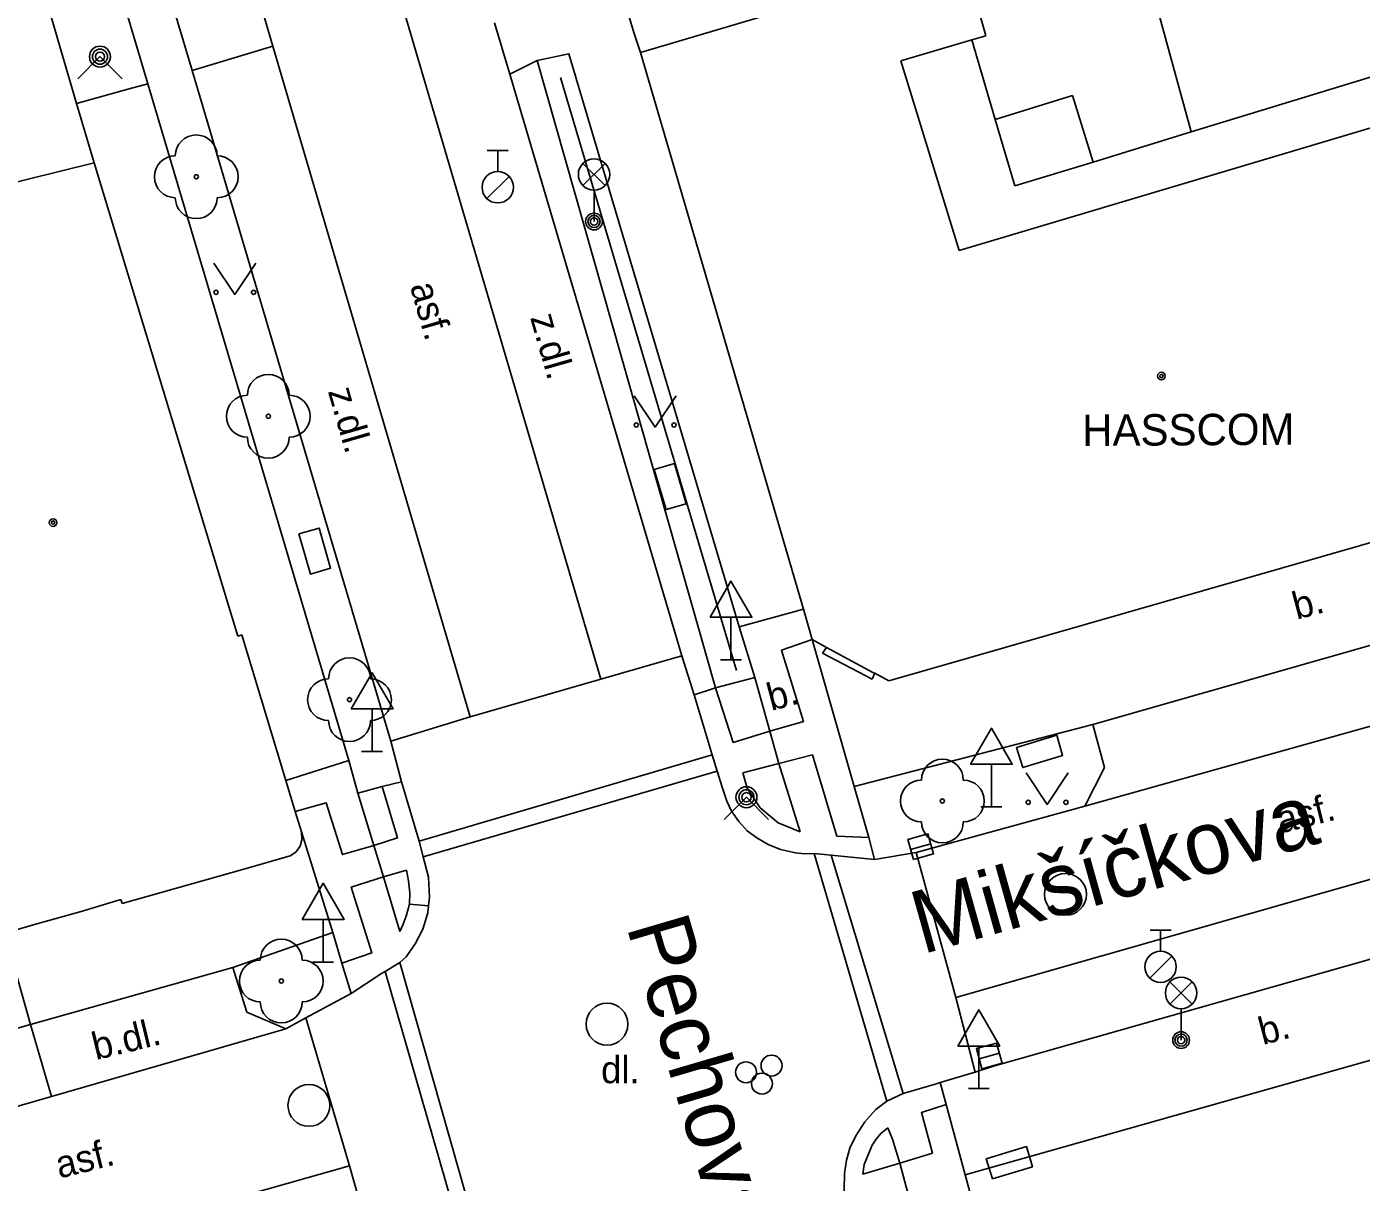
# Model space of a CAD drawing. Extents: x -596229 to -595156, y -1161237 to -1159376.
# Drawn here: x -595542.71 to -595510.84, y -1160729.1 to -1160701.49 of the extents above; entities that cross this region are included whole.
import ezdxf

# ---------------------------------------------------------------- set-up
doc = ezdxf.new("R2010")
doc.units = 0
for name, color, linetype in [('DOP - kresba z DSPS bez souradnic', 7, 'Continuous'), ('Level 22', 7, 'Continuous'), ('Level 24', 7, 'Continuous'), ('Level 27', 7, 'Continuous'), ('Level 28', 7, 'Continuous'), ('Level 31', 7, 'Continuous'), ('Level 33', 7, 'Continuous'), ('Level 34', 7, 'Continuous'), ('Level 36', 7, 'Continuous'), ('Level 39', 7, 'Continuous'), ('Nazvy ulic', 7, 'Continuous'), ('slaboproud - povrch.  znaky a tel. budka skut. velikost', 7, 'Continuous'), ('Specificka linie pasportu komunikaci', 7, 'Continuous'), ('TM - budovy zdene_ betonove - VP', 7, 'Continuous'), ('TM - chodniky - VP', 7, 'Continuous'), ('TM - komunikace - VP', 7, 'Continuous'), ('TM - letecke snimky - pomocna linie', 7, 'Continuous'), ('TM - plot zivy neuzavreny', 7, 'Continuous'), ('TM - popis objektu', 7, 'Continuous'), ('TM - popis povrchu', 7, 'Continuous'), ('TM - rozhrani mezi zpev. plochami mezi sebou - VP', 7, 'Continuous'), ('TM - rozhrani ploch obecne - VP', 7, 'Continuous'), ('TM - vstup do budovy - zdene_ betonove', 7, 'Continuous')]:
    doc.layers.add(name, color=color, linetype=linetype)

msp = doc.modelspace()

# ---------------------------------------------------------------- linework, layer by layer
at = {"layer": 'DOP - kresba z DSPS bez souradnic'}
for points in [[(-595514.9, -1160704.01), (-595506.99, -1160701.59)], [(-595519.58, -1160703.71), (-595520.14, -1160701.81)], [(-595517.73, -1160703.14), (-595519.58, -1160703.71)], [(-595517.24, -1160704.73), (-595517.73, -1160703.14)], [(-595519.58, -1160703.71), (-595519.11, -1160705.3)], [(-595517.24, -1160704.73), (-595514.9, -1160704.01)], [(-595519.11, -1160705.3), (-595517.24, -1160704.73)]]:
    msp.add_lwpolyline(points, dxfattribs=at)
at = {"layer": 'Level 22'}
for centre in [(-595538.66, -1160705.08), (-595536.94, -1160710.8), (-595535, -1160717.57), (-595520.84, -1160719.99), (-595536.63, -1160724.29)]:
    msp.add_circle(centre, 0.05, dxfattribs=at)
for centre, start, end in [((-595538.66, -1160704.58), 0, 180), ((-595539.16, -1160705.08), 90, 270), ((-595538.16, -1160705.08), 270, 90), ((-595538.66, -1160705.58), 180, 0), ((-595536.94, -1160710.3), 0, 180), ((-595537.44, -1160710.8), 90, 270), ((-595536.44, -1160710.8), 270, 90), ((-595536.94, -1160711.3), 180, 0), ((-595535, -1160717.07), 0, 180), ((-595535.5, -1160717.57), 90, 270), ((-595534.5, -1160717.57), 270, 90), ((-595535, -1160718.07), 180, 0), ((-595520.84, -1160719.49), 0, 180), ((-595521.34, -1160719.99), 90, 270), ((-595520.34, -1160719.99), 270, 90), ((-595520.84, -1160720.49), 180, 0), ((-595536.63, -1160723.79), 0, 180), ((-595537.13, -1160724.29), 90, 270), ((-595536.13, -1160724.29), 270, 90), ((-595536.63, -1160724.79), 180, 0)]:
    msp.add_arc(centre, 0.5, start, end, dxfattribs=at)
at = {"layer": 'Level 24'}
for points in [[(-595526.96, -1160712.89), (-595527.24, -1160711.93), (-595527.72, -1160712.07), (-595527.44, -1160713.03)], [(-595536.209, -1160713.609), (-595535.932, -1160714.57), (-595535.451, -1160714.431), (-595535.728, -1160713.47)], [(-595519.646, -1160729.015), (-595518.689, -1160728.724), (-595518.834, -1160728.245), (-595519.791, -1160728.536)]]:
    msp.add_lwpolyline(points, close=True, dxfattribs=at)
at = {"layer": 'Level 27'}
for p, q in [((-595521.601, -1160721.147), (-595521.119, -1160721.013)), ((-595519.961, -1160726.146), (-595519.479, -1160726.014))]:
    msp.add_line(p, q, dxfattribs=at)
for points in [[(-595521.534, -1160721.388), (-595521.052, -1160721.254), (-595521.186, -1160720.772), (-595521.668, -1160720.906)], [(-595519.895, -1160726.387), (-595519.413, -1160726.255), (-595519.545, -1160725.773), (-595520.027, -1160725.905)]]:
    msp.add_lwpolyline(points, close=True, dxfattribs=at)
for centre in [(-595517.9, -1160722.22), (-595528.85, -1160725.32), (-595535.97, -1160727.26)]:
    msp.add_circle(centre, 0.5, dxfattribs=at)
at = {"layer": 'Level 28'}
for p, q in [((-595531.71, -1160704.455), (-595531.21, -1160704.455)), ((-595531.46, -1160704.955), (-595531.46, -1160704.455)), ((-595531.718, -1160705.602), (-595531.188, -1160705.072)), ((-595515.88, -1160723.075), (-595515.38, -1160723.075)), ((-595515.63, -1160723.575), (-595515.63, -1160723.075)), ((-595515.888, -1160724.222), (-595515.358, -1160723.692))]:
    msp.add_line(p, q, dxfattribs=at)
for centre, radius in [((-595531.46, -1160705.33), 0.375), ((-595515.63, -1160723.95), 0.375), ((-595524.92, -1160726.31), 0.25), ((-595525.53, -1160726.47), 0.25), ((-595525.15, -1160726.74), 0.25)]:
    msp.add_circle(centre, radius, dxfattribs=at)
at = {"layer": 'Level 31'}
for points in [[(-595541.49, -1160702.74), (-595540.96, -1160702.21), (-595540.43, -1160702.74)], [(-595526.05, -1160720.43), (-595525.52, -1160719.9), (-595524.99, -1160720.43)]]:
    msp.add_lwpolyline(points, dxfattribs=at)
for centre, radius in [((-595540.96, -1160702.21), 0.25), ((-595540.96, -1160702.21), 0.18), ((-595540.96, -1160702.21), 0.11), ((-595525.52, -1160719.9), 0.25), ((-595525.52, -1160719.9), 0.18), ((-595525.52, -1160719.9), 0.11)]:
    msp.add_circle(centre, radius, dxfattribs=at)
at = {"layer": 'Level 33'}
for p, q in [((-595529.425, -1160705.29), (-595528.895, -1160704.76)), ((-595529.425, -1160704.76), (-595528.895, -1160705.29)), ((-595529.16, -1160705.4), (-595529.16, -1160706.15)), ((-595515.405, -1160724.84), (-595514.875, -1160724.31)), ((-595515.405, -1160724.31), (-595514.875, -1160724.84)), ((-595515.14, -1160724.95), (-595515.14, -1160725.7))]:
    msp.add_line(p, q, dxfattribs=at)
for centre, radius in [((-595529.16, -1160705.025), 0.375), ((-595529.16, -1160706.15), 0.2), ((-595529.16, -1160706.15), 0.145), ((-595529.16, -1160706.15), 0.0876), ((-595515.14, -1160724.575), 0.375), ((-595515.14, -1160725.7), 0.2), ((-595515.14, -1160725.7), 0.145), ((-595515.14, -1160725.7), 0.0876)]:
    msp.add_circle(centre, radius, dxfattribs=at)
at = {"layer": 'Level 34'}
for p, q in [((-595525.89, -1160715.602), (-595525.89, -1160716.62)), ((-595526.14, -1160716.62), (-595525.64, -1160716.62)), ((-595534.46, -1160717.792), (-595534.46, -1160718.81)), ((-595534.71, -1160718.81), (-595534.21, -1160718.81)), ((-595519.67, -1160719.112), (-595519.67, -1160720.13)), ((-595519.92, -1160720.13), (-595519.42, -1160720.13)), ((-595535.63, -1160722.822), (-595535.63, -1160723.84)), ((-595535.88, -1160723.84), (-595535.38, -1160723.84)), ((-595519.97, -1160725.842), (-595519.97, -1160726.86)), ((-595520.22, -1160726.86), (-595519.72, -1160726.86))]:
    msp.add_line(p, q, dxfattribs=at)
for points in [[(-595526.39, -1160715.602), (-595525.39, -1160715.602), (-595525.89, -1160714.736)], [(-595534.96, -1160717.792), (-595533.96, -1160717.792), (-595534.46, -1160716.926)], [(-595520.17, -1160719.112), (-595519.17, -1160719.112), (-595519.67, -1160718.246)], [(-595536.13, -1160722.822), (-595535.13, -1160722.822), (-595535.63, -1160721.956)], [(-595520.47, -1160725.842), (-595519.47, -1160725.842), (-595519.97, -1160724.976)]]:
    msp.add_lwpolyline(points, close=True, dxfattribs=at)
at = {"layer": 'Level 36'}
for points in [[(-595538.24, -1160707.14), (-595537.74, -1160707.89), (-595537.24, -1160707.14)], [(-595528.2, -1160710.31), (-595527.7, -1160711.06), (-595527.2, -1160710.31)], [(-595518.84, -1160719.32), (-595518.34, -1160720.07), (-595517.84, -1160719.32)]]:
    msp.add_lwpolyline(points, dxfattribs=at)
for centre in [(-595538.19, -1160707.84), (-595537.291, -1160707.84), (-595528.15, -1160711.01), (-595527.251, -1160711.01), (-595518.79, -1160720.02), (-595517.891, -1160720.02)]:
    msp.add_circle(centre, 0.05, dxfattribs=at)
at = {"layer": 'Level 39'}
for centre, radius in [((-595515.61, -1160709.84), 0.09), ((-595515.61, -1160709.84), 0.0398), ((-595542.08, -1160713.34), 0.09), ((-595542.08, -1160713.34), 0.0398)]:
    msp.add_circle(centre, radius, dxfattribs=at)
at = {"layer": 'slaboproud - povrch.  znaky a tel. budka skut. velikost'}
msp.add_lwpolyline([(-595519.07, -1160718.71), (-595518.11, -1160718.42), (-595517.97, -1160718.9), (-595518.92, -1160719.19), (-595519.07, -1160718.71)], dxfattribs=at)
at = {"layer": 'Specificka linie pasportu komunikaci'}
for points in [[(-595538.76, -1160702.54), (-595536.83, -1160701.96)], [(-595541.52, -1160703.33), (-595540.26, -1160702.98), (-595539.82, -1160702.86)], [(-595523.7, -1160716.46), (-595523.61, -1160716.32)], [(-595523.7, -1160716.46), (-595522.52, -1160717.08)], [(-595522.52, -1160717.08), (-595522.45, -1160716.94)], [(-595533.11, -1160722.49), (-595533.57, -1160722.45)]]:
    msp.add_lwpolyline(points, dxfattribs=at)
at = {"layer": 'TM - budovy zdene_ betonove - VP'}
for points in [[(-595528.05, -1160702.11), (-595520.7, -1160699.93)], [(-595520.33, -1160699.82), (-595519.8, -1160701.71)], [(-595542.39, -1160700.35), (-595541.52, -1160703.33)], [(-595528.05, -1160702.11), (-595528.2, -1160701.66)], [(-595520.14, -1160701.81), (-595521.83, -1160702.31)], [(-595519.8, -1160701.71), (-595520.14, -1160701.81)], [(-595524.16, -1160715.41), (-595528.05, -1160702.11)], [(-595521.83, -1160702.31), (-595520.44, -1160706.84)], [(-595520.44, -1160706.84), (-595506.65, -1160702.73)], [(-595541.52, -1160703.33), (-595541.1, -1160704.75)], [(-595548.44, -1160706.56), (-595541.1, -1160704.75)], [(-595541.1, -1160704.75), (-595537.67, -1160716.05)], [(-595504.28, -1160712), (-595522.12, -1160717.12)], [(-595523.95, -1160716.13), (-595524.16, -1160715.41)], [(-595537.67, -1160716.05), (-595537.57, -1160716.02)], [(-595537.57, -1160716.02), (-595536.52, -1160719.5)], [(-595523.61, -1160716.32), (-595523.95, -1160716.13)], [(-595523.49, -1160716.39), (-595523.61, -1160716.32)], [(-595522.45, -1160716.94), (-595522.5, -1160716.92)], [(-595522.12, -1160717.12), (-595522.45, -1160716.94)], [(-595536.52, -1160719.5), (-595536.3, -1160720.24)], [(-595536.3, -1160720.24), (-595536.15, -1160720.73)], [(-595536.15, -1160720.73), (-595536.14, -1160720.92)], [(-595536.18, -1160721.07), (-595536.28, -1160721.21)], [(-595536.14, -1160720.92), (-595536.18, -1160721.07)], [(-595536.42, -1160721.3), (-595537.52, -1160721.62)], [(-595536.28, -1160721.21), (-595536.42, -1160721.3)], [(-595537.52, -1160721.62), (-595540.43, -1160722.44)], [(-595540.46, -1160722.34), (-595541.41, -1160722.63)], [(-595540.43, -1160722.44), (-595540.46, -1160722.34)], [(-595542.47, -1160722.92), (-595543.23, -1160723.15)], [(-595519.82, -1160728.78), (-595505.82, -1160724.83)], [(-595519.82, -1160728.78), (-595520.3, -1160728.92)], [(-595520.3, -1160728.92), (-595520.12, -1160729.56)]]:
    msp.add_lwpolyline(points, dxfattribs=at)
at = {"layer": 'TM - chodniky - VP'}
for points in [[(-595539.92, -1160698.64), (-595540.97, -1160698.97), (-595539.82, -1160702.86)], [(-595525.69, -1160715.83), (-595529.76, -1160702.14), (-595530.52, -1160702.3)], [(-595530.52, -1160702.3), (-595526.26, -1160717.29)], [(-595539.82, -1160702.86), (-595535.02, -1160719.02)], [(-595525.32, -1160717.04), (-595525.69, -1160715.83)], [(-595526.26, -1160717.29), (-595525.32, -1160717.04)], [(-595517.25, -1160718.16), (-595522.95, -1160719.64)], [(-595535.02, -1160719.02), (-595534.8, -1160719.8)], [(-595534.8, -1160719.8), (-595534.22, -1160719.64)], [(-595534.22, -1160719.64), (-595533.76, -1160719.53)], [(-595522.95, -1160719.64), (-595522.6, -1160720.86)], [(-595522.6, -1160720.86), (-595522.46, -1160721.39)], [(-595537.79, -1160723.97), (-595535.4, -1160723.13)], [(-595535.4, -1160723.13), (-595535.18, -1160723.86)], [(-595535.18, -1160723.86), (-595534.96, -1160724.59)]]:
    msp.add_lwpolyline(points, dxfattribs=at)
at = {"layer": 'TM - komunikace - VP'}
for points in [[(-595538.76, -1160702.54), (-595539.92, -1160698.64)], [(-595531.17, -1160702.63), (-595531.54, -1160701.4)], [(-595534.01, -1160718.56), (-595538.76, -1160702.54)], [(-595527.06, -1160716.52), (-595531.17, -1160702.63)], [(-595520.06, -1160726.47), (-595519.62, -1160726.32), (-595483.49, -1160716.07), (-595464.72, -1160710.77)], [(-595503.6, -1160714.27), (-595517.25, -1160718.16)], [(-595526.77, -1160717.45), (-595527.06, -1160716.52)], [(-595526.34, -1160718.89), (-595526.77, -1160717.45)], [(-595517.25, -1160718.16), (-595516.97, -1160719.19), (-595517.44, -1160720.11)], [(-595533.76, -1160719.53), (-595534.01, -1160718.56)], [(-595526.22, -1160719.28), (-595526.34, -1160718.89)], [(-595526.1, -1160719.66), (-595526.22, -1160719.28)], [(-595533.34, -1160720.95), (-595533.76, -1160719.53)], [(-595526.1, -1160719.66), (-595525.99, -1160719.99), (-595525.88, -1160720.23), (-595525.7, -1160720.48), (-595525.5, -1160720.7), (-595525.27, -1160720.87), (-595525, -1160721.03), (-595524.71, -1160721.15), (-595524.35, -1160721.23), (-595524.13, -1160721.25), (-595523.9, -1160721.24)], [(-595517.44, -1160720.11), (-595521.47, -1160721.22)], [(-595533.24, -1160721.32), (-595533.34, -1160720.95)], [(-595533.11, -1160721.81), (-595533.24, -1160721.32)], [(-595523.5, -1160721.28), (-595523.9, -1160721.24)], [(-595522.46, -1160721.39), (-595523.5, -1160721.28)], [(-595521.47, -1160721.22), (-595522.46, -1160721.39)], [(-595533.11, -1160721.81), (-595533.09, -1160722.29), (-595533.11, -1160722.49)], [(-595533.11, -1160722.49), (-595533.13, -1160722.66), (-595533.25, -1160723.05), (-595533.43, -1160723.4), (-595533.65, -1160723.71), (-595533.8, -1160723.85)], [(-595542.62, -1160725.33), (-595537.79, -1160723.97)], [(-595537.79, -1160723.97), (-595537.45, -1160725.03), (-595536.52, -1160725.43)], [(-595534.15, -1160724.06), (-595533.8, -1160723.85)], [(-595534.96, -1160724.59), (-595534.24, -1160724.11), (-595534.15, -1160724.06)], [(-595536.04, -1160725.17), (-595534.96, -1160724.59)], [(-595536.52, -1160725.43), (-595536.04, -1160725.17)], [(-595546.04, -1160726.29), (-595542.62, -1160725.33)], [(-595520.89, -1160726.71), (-595520.11, -1160726.48), (-595520.06, -1160726.47)], [(-595521.78, -1160726.98), (-595521.01, -1160726.75)], [(-595521.01, -1160726.75), (-595520.89, -1160726.71)], [(-595522.17, -1160727.16), (-595522.43, -1160727.36), (-595522.69, -1160727.65), (-595522.91, -1160727.99)], [(-595522.17, -1160727.16), (-595521.78, -1160726.98)], [(-595522.91, -1160727.99), (-595523.05, -1160728.28), (-595523.13, -1160728.57), (-595523.18, -1160728.89), (-595523.19, -1160729.28), (-595523.19, -1160729.3)]]:
    msp.add_lwpolyline(points, dxfattribs=at)
at = {"layer": 'TM - letecke snimky - pomocna linie'}
for points in [[(-595516.35, -1160698.71), (-595514.9, -1160704.01)], [(-595517.44, -1160720.11), (-595508, -1160717.47), (-595506.72, -1160717.11), (-595503.07, -1160716.07)]]:
    msp.add_lwpolyline(points, dxfattribs=at)
at = {"layer": 'TM - plot zivy neuzavreny'}
msp.add_lwpolyline([(-595529.96, -1160702.71), (-595525.76, -1160716.87)], dxfattribs=at)
at = {"layer": 'TM - rozhrani mezi zpev. plochami mezi sebou - VP'}
for points in [[(-595524.96, -1160718.32), (-595524.16, -1160718.09), (-595524.68, -1160716.39), (-595523.95, -1160716.13)], [(-595523.95, -1160716.13), (-595522.95, -1160719.64)], [(-595529, -1160717.08), (-595527.06, -1160716.52)], [(-595532.12, -1160717.98), (-595529, -1160717.08)], [(-595525.32, -1160717.04), (-595524.96, -1160718.32)], [(-595526.26, -1160717.29), (-595526.77, -1160717.45)], [(-595526.26, -1160717.29), (-595525.84, -1160718.59), (-595524.96, -1160718.32)], [(-595534.01, -1160718.56), (-595532.12, -1160717.98)], [(-595524.96, -1160718.32), (-595524.75, -1160719.09)], [(-595535.02, -1160719.02), (-595536.52, -1160719.5)], [(-595533.34, -1160720.95), (-595526.34, -1160718.89)], [(-595524.75, -1160719.09), (-595525.61, -1160719.32)], [(-595524.75, -1160719.09), (-595523.94, -1160718.89)], [(-595524.24, -1160720.73), (-595524.75, -1160719.09)], [(-595523.94, -1160718.89), (-595523.36, -1160720.83), (-595522.6, -1160720.86)], [(-595533.24, -1160721.32), (-595526.22, -1160719.28)], [(-595525.5, -1160719.68), (-595525.61, -1160719.32)], [(-595534.42, -1160721.05), (-595534.8, -1160719.8)], [(-595534.42, -1160721.05), (-595533.85, -1160720.87), (-595534.22, -1160719.64)], [(-595524.24, -1160720.73), (-595524.76, -1160720.51), (-595525.19, -1160720.15), (-595525.5, -1160719.68)], [(-595536.3, -1160720.24), (-595535.56, -1160720.03), (-595535.17, -1160721.27), (-595534.42, -1160721.05)], [(-595536.15, -1160720.73), (-595535.4, -1160723.13)], [(-595534.19, -1160721.8), (-595534.42, -1160721.05)], [(-595523.9, -1160721.24), (-595522.17, -1160727.16)], [(-595521.78, -1160726.98), (-595523.5, -1160721.28)], [(-595521.47, -1160721.22), (-595520.52, -1160724.68)], [(-595534.19, -1160721.8), (-595533.64, -1160721.64)], [(-595533.64, -1160721.64), (-595533.59, -1160721.9), (-595533.56, -1160722.18), (-595533.57, -1160722.45)], [(-595535.18, -1160723.86), (-595534.47, -1160723.62), (-595534.96, -1160722.05), (-595534.19, -1160721.8)], [(-595533.8, -1160723.11), (-595534.19, -1160721.8)], [(-595533.57, -1160722.45), (-595533.65, -1160722.74), (-595533.72, -1160722.93), (-595533.8, -1160723.11)], [(-595543.23, -1160723.15), (-595542.62, -1160725.33)], [(-595533.8, -1160723.85), (-595532.02, -1160730.1)], [(-595532.41, -1160730.09), (-595534.15, -1160724.06)], [(-595520.52, -1160724.68), (-595520.06, -1160726.47)], [(-595536.04, -1160725.17), (-595535, -1160728.7)], [(-595542.62, -1160725.33), (-595542.12, -1160727.05)], [(-595542.12, -1160727.05), (-595536.52, -1160725.43)], [(-595520.89, -1160726.71), (-595520.75, -1160727.24)], [(-595545.52, -1160728.03), (-595542.12, -1160727.05)], [(-595520.75, -1160727.24), (-595521.34, -1160727.43), (-595521.08, -1160728.4), (-595521.86, -1160728.64)], [(-595520.3, -1160728.92), (-595520.75, -1160727.24)], [(-595522.14, -1160727.8), (-595522.31, -1160727.93), (-595522.42, -1160728.07), (-595522.52, -1160728.21), (-595522.6, -1160728.4), (-595522.71, -1160728.67), (-595522.74, -1160728.9)], [(-595522.14, -1160727.8), (-595522.03, -1160728.07), (-595521.86, -1160728.64)], [(-595600.11, -1160747.25), (-595580.6, -1160741.65), (-595562.76, -1160736.57), (-595535, -1160728.7)], [(-595535, -1160728.7), (-595534.51, -1160730.45)], [(-595521.86, -1160728.64), (-595522.74, -1160728.9)], [(-595521.86, -1160728.64), (-595521.65, -1160729.41)]]:
    msp.add_lwpolyline(points, dxfattribs=at)
at = {"layer": 'TM - rozhrani ploch obecne - VP'}
for points in [[(-595536.83, -1160701.96), (-595546.63, -1160668.65), (-595555.57, -1160638.16)], [(-595533.73, -1160701.03), (-595529, -1160717.08)], [(-595532.12, -1160717.98), (-595536.83, -1160701.96)], [(-595530.52, -1160702.3), (-595531.17, -1160702.63)], [(-595520.52, -1160724.68), (-595501.22, -1160719.18), (-595483.95, -1160714.28), (-595464.93, -1160708.91), (-595461.62, -1160707.98)], [(-595525.69, -1160715.83), (-595524.16, -1160715.41)]]:
    msp.add_lwpolyline(points, dxfattribs=at)
at = {"layer": 'TM - vstup do budovy - zdene_ betonove'}
for points in [[(-595528.52, -1160700.59), (-595528.2, -1160701.66)], [(-595523.49, -1160716.39), (-595522.5, -1160716.92)], [(-595542.47, -1160722.92), (-595541.41, -1160722.63)]]:
    msp.add_lwpolyline(points, dxfattribs=at)

# ---------------------------------------------------------------- texts
at = {"layer": 'Nazvy ulic'}
for s, rotation, p in [('Mikšíčkova', 15.6366, (-595521.321, -1160723.655)), ('Pechova', 286.3761, (-595528.391, -1160722.982))]:
    msp.add_text(s, height=1.5, rotation=rotation, dxfattribs=at).set_placement(p)
at = {"layer": 'TM - popis objektu'}
msp.add_text('HASSCOM', height=0.75, rotation=0.3361, dxfattribs=at).set_placement((-595517.5, -1160711.51))
at = {"layer": 'TM - popis povrchu'}
for s, rotation, p in [('asf.', 286, (-595533.56, -1160707.69)), ('z.dl.', 286, (-595530.69, -1160708.44)), ('z.dl.', 286, (-595535.52, -1160710.2)), ('b.', 14.8144, (-595512.38, -1160715.66)), ('b.', 14.8144, (-595524.93, -1160717.84)), ('asf.', 14.0362, (-595512.77, -1160720.77)), ('b.dl.', 13.64, (-595541.06, -1160726.18)), ('b.', 14.8144, (-595513.19, -1160725.82)), ('asf.', 14.0362, (-595541.93, -1160729.01))]:
    msp.add_text(s, height=0.65, rotation=rotation, dxfattribs=at).set_placement(p)
msp.add_text('dl.', height=0.65, dxfattribs=at).set_placement((-595528.99, -1160726.73))

doc.saveas('drawing.dxf')
